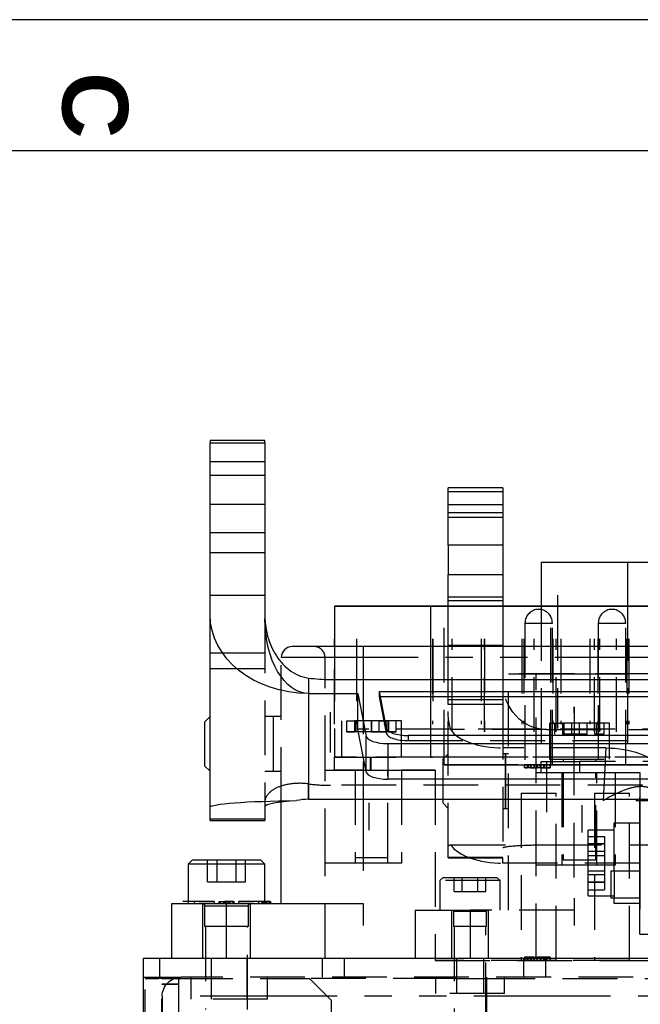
# Model space of a CAD drawing. Extents: x 2651 to 7771, y -1163 to 1075.
# Tile 445 of 490: x 5122 to 5178, y 985 to 1075. Entities that reach past the tile are written whole.
import ezdxf

# ---------------------------------------------------------------- set-up
doc = ezdxf.new("R2010")
doc.units = 0
doc.header["$LTSCALE"] = 10
doc.linetypes.add('DASHED', pattern=[0.75, 0.5, -0.25])
doc.linetypes.add('PHANTOM', pattern=[2.5, 1.25, -0.25, 0.25, -0.25, 0.25, -0.25])
doc.layers.get('0').update_dxf_attribs({"linetype": 'CONTINUOUS'})
for name, color, linetype in [('15', 7, 'CONTINUOUS'), ('BOX', 4, 'CONTINUOUS'), ('DIM', 3, 'CONTINUOUS'), ('PART', 7, 'CONTINUOUS')]:
    doc.layers.add(name, color=color, linetype=linetype)
doc.styles.get("Standard").update_dxf_attribs({"font": 'romans.shx'})

# ---------------------------------------------------------------- blocks, each defined once
blk = doc.blocks.new('FDSFG')
at = {"layer": 'BOX', "color": 3}
for points in [[(1944.351, 1260.01), (1944.351, 120.01), (2764.351, 120.01), (2764.351, 1260.01)], [(1954.351, 1250.01), (1954.351, 130.01), (2754.351, 130.01), (2754.351, 1250.01)]]:
    blk.add_lwpolyline(points, close=True, dxfattribs=at)
at = {"color": 4, "insert": (2288.351, 1256.01), "char_height": 5, "attachment_point": 1, "rotation": 270}
blk.add_mtext_dynamic_manual_height_columns('{\\fArial|b1|i0|c0|p34;\\C6;C}', width=6, gutter_width=12.5, heights=[0], dxfattribs=at)
blk = doc.blocks.new('A$C069B29F4')
at = {"layer": '15', "color": 53, "linetype": 'Continuous'}
for p, q in [((-66.7, 648.521), (-66.7, 648.313)), ((-61.7, 648.521), (-66.7, 648.521)), ((-66.7, 645.351), (-66.7, 648.313)), ((-61.7, 648.313), (-61.7, 648.521)), ((-61.7, 648.313), (-61.7, 645.351)), ((-66.7, 632.61), (-66.7, 645.351)), ((-66.7, 645.351), (-61.7, 645.351)), ((-61.7, 645.351), (-61.7, 632.272)), ((-44.95, 642.653), (-44.95, 644.217)), ((-39.95, 644.217), (-44.95, 644.217)), ((-39.95, 644.217), (-39.95, 642.653)), ((-44.95, 638.966), (-44.95, 642.653)), ((-39.95, 642.653), (-39.95, 638.966)), ((-44.95, 638.966), (-44.95, 636.252)), ((-39.95, 638.966), (-39.95, 636.252)), ((-44.95, 633.859), (-44.95, 636.252)), ((-39.95, 636.252), (-39.95, 633.859)), ((-44.95, 633.395), (-44.95, 633.859)), ((-39.95, 633.859), (-39.95, 633.395)), ((-66.7, 615.01), (-66.7, 632.61)), ((-55.7, 626.689), (55.3, 626.689)), ((-51.23, 625.589), (50.83, 625.589)), ((-50.591, 622.24), (-51.23, 625.589)), ((-57.7, 625.406), (-53.2, 625.406)), ((-53.2, 625.406), (-52.456, 621.507)), ((-53.2, 622.15), (-53.2, 625.406)), ((-51.141, 625.124), (50.741, 625.124)), ((-66.7, 623.295), (-67.2, 622.795)), ((-67.2, 622.795), (-67.2, 620.062)), ((-52.456, 618.25), (-53.2, 622.15)), ((48.196, 621.558), (-48.596, 621.558)), ((-50.461, 620.825), (50.061, 620.825)), ((-67.2, 620.062), (-67.2, 618.795)), ((-67.2, 618.795), (-66.7, 618.295)), ((50.061, 617.569), (-50.461, 617.569)), ((-57.7, 615.73), (57.3, 615.73)), ((-66.7, 613.912), (-66.7, 615.01)), ((-61.7, 615.056), (-61.7, 613.912)), ((-61.7, 613.912), (-66.7, 613.912)), ((-66.7, 613.795), (-66.7, 613.912)), ((-61.7, 613.912), (-61.7, 613.795)), ((-66.7, 613.795), (-61.7, 613.795))]:
    blk.add_line(p, q, dxfattribs=at)
at = {"layer": '15', "color": 252, "linetype": 'PHANTOM'}
for p, q in [((-66.7, 648.313), (-61.7, 648.313)), ((-39.95, 642.653), (-44.95, 642.653)), ((-39.95, 638.966), (-44.95, 638.966)), ((-39.95, 636.252), (-44.95, 636.252)), ((-39.95, 633.859), (-44.95, 633.859)), ((-34.95, 634.395), (-34.95, 633.395)), ((-55.328, 629.695), (-55.328, 630.395)), ((-53.327, 630.395), (-53.327, 629.695)), ((-46.362, 630.395), (-46.362, 629.695)), ((-41.93, 630.395), (-41.93, 629.695)), ((-52.7, 629.695), (-52.7, 628.695)), ((-52.7, 628.695), (-60.2, 628.695)), ((-52.7, 628.695), (-52.7, 626.689)), ((52.3, 628.695), (-52.7, 628.695)), ((-57.7, 626.814), (-57.7, 625.406)), ((-57.7, 625.406), (-57.7, 615.73)), ((-52.456, 618.25), (-52.456, 621.507)), ((-50.461, 620.825), (-50.461, 617.569)), ((-52.7, 615.73), (-52.7, 609.195)), ((-65.2, 601.195), (-65.2, 606.195)), ((69.899, 597.747), (-69.799, 597.747))]:
    blk.add_line(p, q, dxfattribs=at)
at = {"layer": '15', "color": 252, "linetype": 'DASHED'}
for p, q in [((-66.7, 646.621), (-61.7, 646.621)), ((-39.95, 643.851), (-44.95, 643.851)), ((-66.7, 642.713), (-61.7, 642.713)), ((-39.95, 641.915), (-44.95, 641.915)), ((-39.95, 641.482), (-44.95, 641.482)), ((-66.7, 640.119), (-61.7, 640.119)), ((-66.7, 638.287), (-61.7, 638.287)), ((-66.7, 634.396), (-61.7, 634.396)), ((-34.95, 633.395), (-34.95, 622.195)), ((-37.928, 631.845), (-35.428, 631.845)), ((-31.228, 631.845), (-28.728, 631.845)), ((-53.33, 630.395), (-53.33, 622.595)), ((-46.366, 630.395), (-46.366, 622.595)), ((-44.589, 621.895), (-44.589, 630.395)), ((-44.586, 621.895), (-44.586, 630.395)), ((-41.935, 630.395), (-41.935, 622.595)), ((-41.635, 621.895), (-41.635, 630.395)), ((-41.631, 630.395), (-41.631, 621.895)), ((-38.209, 630.395), (-38.209, 622.595)), ((-37.081, 621.895), (-37.081, 630.395)), ((-35.39, 630.395), (-35.39, 622.595)), ((-35.081, 621.895), (-35.081, 630.395)), ((-31.581, 621.895), (-31.581, 630.395)), ((-31.081, 621.895), (-31.081, 630.395)), ((-31.081, 621.895), (-31.081, 630.395)), ((-29.581, 621.895), (-29.581, 630.395)), ((-28.635, 630.395), (-28.635, 622.595)), ((-55.328, 622.595), (-55.328, 629.695)), ((-53.327, 629.695), (-53.327, 622.595)), ((-46.362, 629.695), (-46.362, 622.595)), ((-39.95, 629.789), (-44.95, 629.789)), ((-41.93, 629.695), (-41.93, 622.595)), ((-66.7, 627.678), (-61.7, 627.678)), ((-52.7, 626.689), (-52.7, 615.73)), ((-39.95, 624.383), (-44.95, 624.383)), ((-33.45, 608.595), (-33.45, 624.195)), ((-33.4, 621.195), (-33.4, 624.195)), ((-55.7, 620.013), (-55.7, 623.689)), ((-50.591, 621.775), (-50.591, 622.24)), ((-48.596, 621.558), (-48.596, 621.093)), ((-30.535, 620.428), (-30.79, 615.621)), ((-55.326, 618.395), (-55.326, 619.595)), ((-52.032, 618.395), (-52.032, 619.595)), ((-52.026, 619.595), (-52.026, 618.395)), ((-37.93, 618.595), (-37.93, 618.895)), ((-37.661, 618.595), (-37.661, 618.895)), ((-36.481, 618.595), (-36.481, 618.895)), ((-36.212, 618.595), (-36.212, 618.895)), ((-35.95, 619.103), (-35.95, 614.568)), ((-32.95, 619.195), (-32.95, 618.195)), ((-57.7, 615.73), (-57.7, 617.138)), ((-52.2, 615.395), (-52.2, 612.895)), ((-32.7, 612.695), (-32.7, 615.195)), ((-27.79, 615.621), (27.89, 615.621)), ((-39.95, 610.407), (-44.95, 610.407)), ((-39.95, 609.892), (-39.95, 610.395)), ((-33.4, 604.195), (-33.4, 606.695)), ((-67.2, 605.995), (-63.468, 605.995)), ((-65.393, 606.395), (-65.393, 606.195)), ((-63.468, 605.995), (-63.2, 605.995)), ((-52.7, 606.195), (-52.7, 604.195)), ((-44.45, 605.495), (-42.95, 605.495)), ((-42.95, 605.595), (-42.95, 601.195)), ((-42.95, 605.495), (-41.45, 605.495)), ((-37.931, 601.295), (-37.931, 600.995)), ((-37.662, 601.295), (-37.662, 600.995)), ((-36.481, 601.295), (-36.481, 600.995)), ((-36.212, 601.295), (-36.212, 600.995)), ((-71.3, 599.471), (-71.3, 601.195)), ((-54.45, 601.195), (-54.45, 599.471)), ((-36.05, 601.195), (-36.05, 599.471)), ((-71.12, 598.835), (-69.596, 598.835)), ((-69.596, 598.827), (-71.12, 598.827))]:
    blk.add_line(p, q, dxfattribs=at)
at = {"layer": '15', "color": 254, "linetype": 'Continuous'}
for p, q in [((-36.45, 637.395), (-36.45, 633.395)), ((-36.45, 637.395), (-36.45, 633.395)), ((-36.45, 637.395), (-34.95, 637.395)), ((-34.95, 637.395), (-28.55, 637.395)), ((-28.55, 637.395), (-28.55, 633.395)), ((-28.55, 637.395), (-22.15, 637.395)), ((-72.8, 601.195), (72.9, 601.195)), ((-72.8, 597.747), (-72.8, 601.195)), ((-72.8, 526.495), (-72.8, 597.747))]:
    blk.add_line(p, q, dxfattribs=at)
at = {"layer": '15', "color": 53, "linetype": 'DASHED'}
for p, q in [((-44.95, 634.241), (-39.95, 634.241)), ((-44.95, 629.789), (-44.95, 633.395)), ((-39.95, 633.395), (-39.95, 629.789)), ((-61.7, 632.272), (-61.7, 615.49)), ((-44.95, 624.81), (-44.95, 629.789)), ((-39.95, 629.789), (-39.95, 624.81)), ((-66.7, 629.12), (-61.7, 629.12)), ((-51.23, 625.124), (-51.23, 625.589)), ((-50.591, 621.775), (-51.23, 625.124)), ((-51.23, 625.124), (-51.141, 625.124)), ((-39.95, 624.81), (-44.95, 624.81)), ((-44.95, 624.383), (-44.95, 624.81)), ((-39.95, 624.81), (-39.95, 624.383)), ((-44.95, 610.395), (-44.95, 624.383)), ((-39.95, 624.383), (-39.95, 610.395)), ((-60.95, 623.295), (-61.7, 623.295)), ((-60.95, 623.295), (-60.95, 623.121)), ((-60.95, 623.121), (-60.95, 618.295)), ((52.8, 622.15), (-53.2, 622.15)), ((-35.95, 622.103), (-44.72, 622.103)), ((-35.95, 622.103), (36.05, 622.103)), ((-48.596, 621.093), (48.196, 621.093)), ((-30.535, 620.428), (-39.95, 620.428)), ((-44.95, 619.895), (-45.45, 619.395)), ((-45.45, 619.395), (-45.45, 618.352)), ((-39.7, 619.895), (-39.95, 619.895)), ((-39.7, 619.895), (-39.7, 615.2)), ((-61.7, 618.295), (-60.95, 618.295)), ((-45.45, 618.352), (-45.45, 615.395)), ((55.3, 617.013), (-55.7, 617.013)), ((-61.7, 615.49), (-61.7, 615.056)), ((-45.45, 615.395), (-44.95, 614.895)), ((-39.95, 614.895), (-39.7, 614.895)), ((-39.7, 615.2), (-39.7, 614.895)), ((-44.72, 611.567), (-35.95, 611.567)), ((-35.95, 611.567), (36.05, 611.567)), ((-44.95, 610.395), (-39.95, 610.395)), ((40.05, 609.892), (-39.95, 609.892))]:
    blk.add_line(p, q, dxfattribs=at)
at = {"layer": '15', "color": 3, "linetype": 'Continuous'}
for p, q in [((-55.328, 633.395), (-55.33, 633.395)), ((-55.33, 633.395), (-55.33, 629.695)), ((-53.33, 633.395), (-55.33, 633.395)), ((-55.328, 633.395), (-53.327, 633.395)), ((-46.553, 633.395), (-53.33, 633.395)), ((-53.327, 633.395), (-46.55, 633.395)), ((-46.366, 633.395), (-46.553, 633.395)), ((-46.55, 633.395), (-46.362, 633.395)), ((-46.55, 633.395), (-46.55, 629.695)), ((-41.935, 633.395), (-46.366, 633.395)), ((-46.362, 633.395), (-41.93, 633.395)), ((-45.315, 633.395), (-44.589, 633.395)), ((-45.314, 633.395), (-45.315, 633.395)), ((-44.586, 633.395), (-45.314, 633.395)), ((-44.589, 633.395), (-41.635, 633.395)), ((-41.631, 633.395), (-44.586, 633.395)), ((-38.209, 633.395), (-41.935, 633.395)), ((-41.93, 633.395), (-24.705, 633.395)), ((-41.635, 633.395), (-37.081, 633.395)), ((-23.577, 633.395), (-41.631, 633.395)), ((-38.027, 633.395), (-38.209, 633.395)), ((-35.39, 633.395), (-38.027, 633.395)), ((-35.581, 633.395), (-37.081, 633.395)), ((-35.581, 633.395), (-35.581, 633.395)), ((-35.581, 633.395), (-35.081, 633.395)), ((-34.664, 633.395), (-35.39, 633.395)), ((-35.081, 633.395), (-31.581, 633.395)), ((-31.999, 633.395), (-34.664, 633.395)), ((-31.273, 633.395), (-31.999, 633.395)), ((-31.581, 633.395), (-31.081, 633.395)), ((-28.635, 633.395), (-31.273, 633.395)), ((-31.081, 633.395), (-31.081, 633.395)), ((-31.081, 633.395), (-29.581, 633.395)), ((-29.581, 633.395), (-3.581, 633.395)), ((-28.453, 633.395), (-28.635, 633.395)), ((-4.709, 633.395), (-28.453, 633.395))]:
    blk.add_line(p, q, dxfattribs=at)
at = {"layer": '15', "color": 3, "linetype": 'DASHED'}
for p, q in [((-46.553, 633.395), (-46.553, 619.595)), ((-45.315, 618.895), (-45.315, 633.395)), ((-45.314, 618.895), (-45.314, 633.395)), ((-35.581, 618.895), (-35.581, 633.395)), ((-35.581, 618.895), (-35.581, 633.395)), ((-37.928, 631.845), (-37.928, 618.895)), ((-35.428, 618.895), (-35.428, 631.845)), ((-31.228, 631.845), (-31.228, 618.895)), ((-28.728, 618.895), (-28.728, 631.845)), ((-55.33, 629.695), (-55.33, 619.595)), ((-46.55, 629.695), (-46.55, 619.595)), ((-54.7, 622.895), (-54.7, 619.595)), ((-54.215, 621.895), (-54.215, 622.895)), ((-54.215, 622.895), (-53.508, 622.895)), ((-54.215, 622.895), (-54.215, 622.895)), ((-53.508, 622.895), (-53.508, 621.895)), ((-51.95, 622.895), (-53.508, 622.895)), ((-49.2, 622.895), (-53.508, 622.895)), ((-53.364, 621.895), (-53.364, 622.895)), ((-52.658, 621.895), (-52.658, 622.895)), ((-52.657, 621.895), (-52.657, 622.895)), ((-51.95, 621.895), (-51.95, 622.895)), ((-51.242, 622.895), (-51.95, 622.895)), ((-51.95, 622.895), (-51.95, 621.895)), ((-51.243, 621.895), (-51.243, 622.895)), ((-51.243, 622.895), (-50.536, 622.895)), ((-49.685, 622.895), (-51.243, 622.895)), ((-51.242, 621.895), (-51.242, 622.895)), ((-50.536, 622.895), (-51.242, 622.895)), ((-50.536, 621.895), (-50.536, 622.895)), ((-50.392, 622.895), (-50.392, 621.895)), ((-49.685, 621.895), (-49.685, 622.895)), ((-49.2, 619.595), (-49.2, 622.895)), ((-54.215, 621.895), (-53.508, 621.895)), ((-53.508, 621.895), (-54.215, 621.895)), ((-51.95, 621.895), (-53.508, 621.895)), ((-52.657, 621.895), (-53.364, 621.895)), ((-51.95, 621.895), (-52.657, 621.895)), ((-51.242, 621.895), (-51.95, 621.895)), ((-51.95, 621.895), (-51.243, 621.895)), ((-49.685, 621.895), (-51.243, 621.895)), ((-50.536, 621.895), (-51.242, 621.895)), ((-51.242, 621.895), (-50.536, 621.895)), ((-50.392, 621.895), (-49.685, 621.895)), ((-55.331, 618.395), (-55.331, 619.595)), ((-55.331, 619.595), (-55.33, 619.595)), ((-53.327, 619.595), (-55.331, 619.595)), ((-55.33, 619.595), (-53.33, 619.595)), ((-55.328, 619.595), (-55.326, 619.595)), ((-53.327, 619.595), (-55.328, 619.595)), ((-55.326, 619.595), (-52.026, 619.595)), ((-54.7, 619.595), (-49.2, 619.595)), ((-46.55, 619.595), (-53.327, 619.595)), ((52.374, 619.595), (-52.026, 619.595)), ((-46.553, 619.595), (-46.366, 619.595)), ((-46.362, 619.595), (-46.55, 619.595)), ((-41.93, 619.595), (-46.362, 619.595)), ((-24.705, 619.595), (-41.93, 619.595)), ((-52.7, 618.395), (-55.326, 618.395)), ((-52.7, 618.395), (-53.45, 618.395)), ((-53.45, 618.395), (-53.45, 610.395)), ((-50.45, 610.395), (-50.45, 618.395)), ((-46.132, 618.395), (-49.2, 618.395)), ((-49.2, 618.395), (-46.126, 618.395)), ((-46.126, 618.395), (-46.132, 618.395)), ((-46.132, 618.395), (-46.132, 600.995)), ((-46.126, 618.395), (-46.126, 600.995)), ((-45.314, 618.895), (-45.315, 618.895)), ((-45.315, 618.895), (-44.589, 618.895)), ((-44.586, 618.895), (-45.314, 618.895)), ((-44.589, 618.895), (-41.635, 618.895)), ((-41.631, 618.895), (-44.586, 618.895)), ((-41.635, 618.895), (-37.081, 618.895)), ((-23.577, 618.895), (-41.631, 618.895)), ((-37.077, 618.895), (-37.977, 618.895)), ((-37.977, 618.895), (-37.977, 618.895)), ((-37.977, 618.895), (-37.412, 618.895)), ((-37.977, 618.595), (-37.977, 618.895)), ((-37.977, 618.595), (-37.977, 618.895)), ((-37.93, 618.895), (-37.977, 618.895)), ((-37.977, 618.895), (-37.977, 618.595)), ((-37.977, 618.595), (-37.977, 618.595)), ((-37.977, 618.595), (-37.977, 618.595)), ((-37.977, 618.595), (-37.977, 618.595)), ((-37.412, 618.895), (-37.93, 618.895)), ((-37.727, 618.595), (-37.93, 618.595)), ((-37.93, 618.595), (-37.727, 618.595)), ((-35.428, 618.895), (-37.928, 618.895)), ((-35.428, 618.895), (-37.928, 618.895)), ((-37.652, 618.895), (-37.727, 618.895)), ((-37.727, 618.895), (-37.727, 618.895)), ((-37.727, 618.895), (-37.652, 618.895)), ((-37.727, 618.895), (-37.727, 618.595)), ((-37.727, 618.895), (-37.727, 618.595)), ((-37.652, 618.595), (-37.727, 618.595)), ((-37.727, 618.595), (-37.727, 618.595)), ((-37.727, 618.595), (-37.727, 618.595)), ((-37.677, 618.895), (-37.677, 618.595)), ((-37.661, 618.895), (-37.077, 618.895)), ((-37.661, 618.895), (-37.377, 618.895)), ((-37.077, 618.595), (-37.661, 618.595)), ((-37.381, 618.895), (-37.653, 618.895)), ((-37.653, 618.895), (-37.652, 618.895)), ((-37.653, 618.895), (-37.653, 618.595)), ((-37.652, 618.595), (-37.653, 618.595)), ((-37.652, 618.895), (-37.652, 618.895)), ((-37.652, 618.895), (-37.38, 618.895)), ((-37.652, 618.895), (-37.652, 618.595)), ((-37.652, 618.895), (-37.652, 618.595)), ((-37.652, 618.895), (-37.652, 618.595)), ((-37.652, 618.595), (-37.652, 618.595)), ((-37.38, 618.595), (-37.652, 618.595)), ((-37.652, 618.595), (-37.652, 618.595)), ((-37.133, 618.895), (-37.433, 618.895)), ((-37.433, 618.895), (-37.127, 618.895)), ((-37.433, 618.895), (-37.433, 618.595)), ((-37.127, 618.595), (-37.433, 618.595)), ((-37.433, 618.595), (-37.133, 618.595)), ((-37.412, 618.595), (-37.412, 618.895)), ((-37.38, 618.895), (-37.381, 618.895)), ((-37.381, 618.895), (-37.381, 618.595)), ((-37.381, 618.595), (-37.38, 618.595)), ((-36.827, 618.895), (-37.38, 618.895)), ((-37.38, 618.895), (-37.38, 618.895)), ((-37.38, 618.895), (-37.133, 618.895)), ((-37.38, 618.895), (-37.38, 618.595)), ((-37.38, 618.895), (-37.38, 618.595)), ((-37.38, 618.895), (-37.38, 618.595)), ((-37.38, 618.595), (-37.38, 618.595)), ((-37.133, 618.595), (-37.38, 618.595)), ((-37.077, 618.895), (-37.377, 618.895)), ((-37.377, 618.595), (-37.377, 618.895)), ((-37.133, 618.895), (-37.133, 618.595)), ((-37.127, 618.895), (-36.827, 618.895)), ((-37.127, 618.895), (-37.127, 618.595)), ((-37.127, 618.595), (-36.827, 618.595)), ((-37.127, 618.595), (-36.827, 618.595)), ((-35.581, 618.895), (-37.081, 618.895)), ((-37.077, 618.895), (-37.077, 618.895)), ((-37.077, 618.595), (-37.077, 618.895)), ((-37.077, 618.895), (-37.077, 618.595)), ((-37.077, 618.595), (-37.077, 618.895)), ((-36.827, 618.895), (-36.827, 618.895)), ((-36.827, 618.895), (-36.827, 618.595)), ((-36.827, 618.595), (-36.827, 618.895)), ((-36.827, 618.595), (-36.827, 618.595)), ((-36.477, 618.895), (-36.777, 618.895)), ((-36.777, 618.895), (-36.776, 618.895)), ((-36.777, 618.895), (-36.777, 618.595)), ((-36.776, 618.595), (-36.777, 618.595)), ((-36.777, 618.595), (-36.776, 618.595)), ((-36.776, 618.895), (-36.476, 618.895)), ((-36.776, 618.895), (-36.776, 618.595)), ((-36.528, 618.595), (-36.776, 618.595)), ((-35.628, 618.895), (-36.528, 618.895)), ((-36.528, 618.895), (-36.527, 618.895)), ((-36.528, 618.595), (-36.528, 618.895)), ((-36.527, 618.595), (-36.528, 618.595)), ((-36.527, 618.595), (-36.528, 618.595)), ((-36.527, 618.895), (-35.962, 618.895)), ((-36.527, 618.595), (-36.527, 618.895)), ((-36.481, 618.895), (-36.527, 618.895)), ((-36.527, 618.895), (-36.527, 618.595)), ((-36.527, 618.595), (-36.527, 618.595)), ((-35.962, 618.895), (-36.481, 618.895)), ((-36.227, 618.595), (-36.481, 618.595)), ((-36.481, 618.595), (-35.627, 618.595)), ((-36.476, 618.895), (-36.477, 618.895)), ((-36.477, 618.895), (-36.477, 618.595)), ((-36.177, 618.895), (-36.476, 618.895)), ((-36.476, 618.895), (-36.176, 618.895)), ((-36.476, 618.895), (-36.476, 618.595)), ((-36.476, 618.895), (-36.476, 618.595)), ((-36.227, 618.895), (-36.227, 618.595)), ((-36.212, 618.595), (-36.227, 618.595)), ((-36.212, 618.895), (-35.627, 618.895)), ((-36.212, 618.895), (-35.927, 618.895)), ((-36.176, 618.895), (-36.177, 618.895)), ((-36.177, 618.895), (-36.177, 618.595)), ((-36.176, 618.595), (-36.176, 618.895)), ((-35.962, 618.595), (-35.962, 618.895)), ((-35.627, 618.895), (-35.927, 618.895)), ((-35.927, 618.595), (-35.927, 618.895)), ((-35.627, 618.595), (-35.927, 618.595)), ((-35.627, 618.895), (-35.628, 618.895)), ((-35.628, 618.895), (-35.628, 618.595)), ((-35.627, 618.595), (-35.627, 618.895)), ((-35.627, 618.595), (-35.627, 618.895)), ((-35.581, 618.895), (-35.581, 618.895)), ((-35.581, 618.895), (-35.081, 618.895)), ((-35.081, 618.895), (-31.581, 618.895)), ((-31.581, 618.895), (-31.081, 618.895)), ((-28.728, 618.895), (-31.228, 618.895)), ((-28.728, 618.895), (-31.228, 618.895)), ((-31.081, 618.895), (-31.081, 618.895)), ((-31.081, 618.895), (-29.581, 618.895)), ((-29.581, 618.895), (-3.581, 618.895)), ((-38.278, 616.295), (-35.078, 616.295)), ((-38.278, 616.295), (-38.278, 600.995)), ((-35.078, 600.995), (-35.078, 616.295)), ((-31.578, 616.295), (-28.378, 616.295)), ((-31.578, 616.295), (-31.578, 600.995)), ((-28.378, 600.995), (-28.378, 616.295)), ((-50.45, 610.395), (-53.45, 610.395)), ((-37.728, 601.295), (-37.977, 601.295)), ((-37.977, 601.295), (-37.977, 601.295)), ((-37.728, 601.295), (-37.977, 601.295)), ((-37.977, 601.295), (-37.977, 600.995)), ((-37.977, 601.295), (-37.977, 600.995)), ((-37.728, 601.295), (-37.977, 601.295)), ((-37.931, 601.295), (-37.412, 601.295)), ((-37.653, 601.295), (-37.728, 601.295)), ((-37.728, 601.295), (-37.728, 601.295)), ((-37.728, 601.295), (-37.653, 601.295)), ((-37.728, 600.995), (-37.728, 601.295)), ((-37.728, 600.995), (-37.728, 601.295)), ((-37.677, 601.295), (-37.677, 600.995)), ((-37.077, 601.295), (-37.662, 601.295)), ((-37.381, 601.295), (-37.653, 601.295)), ((-37.653, 601.295), (-37.653, 601.295)), ((-37.653, 601.295), (-37.653, 601.295)), ((-37.653, 601.295), (-37.381, 601.295)), ((-37.653, 600.995), (-37.653, 601.295)), ((-37.653, 600.995), (-37.653, 601.295)), ((-37.128, 601.295), (-37.434, 601.295)), ((-37.434, 601.295), (-37.134, 601.295)), ((-37.434, 600.995), (-37.434, 601.295)), ((-37.412, 601.295), (-37.412, 600.995)), ((-37.381, 600.995), (-37.381, 601.295)), ((-37.134, 601.295), (-37.381, 601.295)), ((-37.381, 601.295), (-37.381, 601.295)), ((-37.381, 601.295), (-36.828, 601.295)), ((-37.381, 601.295), (-37.381, 601.295)), ((-37.377, 601.295), (-37.377, 600.995)), ((-37.134, 600.995), (-37.134, 601.295)), ((-37.128, 601.295), (-36.828, 601.295)), ((-37.128, 600.995), (-37.128, 601.295)), ((-37.077, 600.995), (-37.077, 601.295)), ((-37.077, 601.295), (-37.077, 601.295)), ((-37.077, 601.295), (-37.077, 600.995)), ((-36.828, 601.295), (-36.828, 601.295)), ((-36.828, 600.995), (-36.828, 601.295)), ((-36.828, 601.295), (-36.828, 600.995)), ((-36.776, 601.295), (-36.777, 601.295)), ((-36.777, 601.295), (-36.528, 601.295)), ((-36.777, 600.995), (-36.777, 601.295)), ((-36.528, 601.295), (-36.776, 601.295)), ((-36.776, 600.995), (-36.776, 601.295)), ((-35.962, 601.295), (-36.528, 601.295)), ((-36.528, 601.295), (-36.528, 601.295)), ((-35.628, 601.295), (-36.528, 601.295)), ((-36.528, 601.295), (-36.528, 600.995)), ((-36.528, 601.295), (-36.528, 600.995)), ((-35.628, 601.295), (-36.528, 601.295)), ((-36.481, 601.295), (-35.962, 601.295)), ((-36.477, 600.995), (-36.477, 601.295)), ((-36.477, 600.995), (-36.477, 601.295)), ((-36.476, 600.995), (-36.476, 601.295)), ((-36.228, 601.295), (-36.228, 600.995)), ((-35.628, 601.295), (-36.212, 601.295)), ((-36.212, 601.295), (-35.928, 601.295)), ((-36.177, 600.995), (-36.177, 601.295)), ((-36.177, 601.295), (-36.177, 600.995)), ((-35.962, 601.295), (-35.962, 600.995)), ((-35.928, 601.295), (-35.628, 601.295)), ((-35.928, 601.295), (-35.928, 600.995)), ((-35.628, 600.995), (-35.628, 601.295)), ((-35.628, 601.295), (-35.628, 601.295)), ((-35.628, 601.295), (-35.628, 600.995)), ((-46.126, 600.995), (-46.132, 600.995)), ((-46.132, 600.995), (46.468, 600.995)), ((46.474, 600.995), (-46.126, 600.995)), ((-35.078, 600.995), (-38.278, 600.995)), ((-35.078, 600.995), (-38.278, 600.995)), ((-37.977, 600.995), (-37.077, 600.995)), ((-37.977, 600.995), (-37.977, 600.995)), ((-37.412, 600.995), (-37.977, 600.995)), ((-37.077, 600.995), (-37.977, 600.995)), ((-37.931, 600.995), (-37.412, 600.995)), ((-37.728, 600.995), (-37.653, 600.995)), ((-37.728, 600.995), (-37.728, 600.995)), ((-37.653, 600.995), (-37.728, 600.995)), ((-37.077, 600.995), (-37.662, 600.995)), ((-37.662, 600.995), (-37.377, 600.995)), ((-37.653, 600.995), (-37.381, 600.995)), ((-37.653, 600.995), (-37.653, 600.995)), ((-37.653, 600.995), (-37.653, 600.995)), ((-37.381, 600.995), (-37.653, 600.995)), ((-37.434, 600.995), (-37.134, 600.995)), ((-37.128, 600.995), (-37.434, 600.995)), ((-37.381, 600.995), (-36.828, 600.995)), ((-37.381, 600.995), (-37.381, 600.995)), ((-37.381, 600.995), (-37.381, 600.995)), ((-37.134, 600.995), (-37.381, 600.995)), ((-37.377, 600.995), (-37.077, 600.995)), ((-36.828, 600.995), (-37.128, 600.995)), ((-37.077, 600.995), (-37.077, 600.995)), ((-36.828, 600.995), (-36.828, 600.995)), ((-36.777, 600.995), (-36.477, 600.995)), ((-36.776, 600.995), (-36.777, 600.995)), ((-36.476, 600.995), (-36.776, 600.995)), ((-36.528, 600.995), (-35.628, 600.995)), ((-36.528, 600.995), (-36.528, 600.995)), ((-35.962, 600.995), (-36.528, 600.995)), ((-35.628, 600.995), (-36.528, 600.995)), ((-36.481, 600.995), (-35.962, 600.995)), ((-36.477, 600.995), (-36.177, 600.995)), ((-36.477, 600.995), (-36.477, 600.995)), ((-36.177, 600.995), (-36.476, 600.995)), ((-35.628, 600.995), (-36.212, 600.995)), ((-36.212, 600.995), (-35.928, 600.995)), ((-36.177, 600.995), (-36.177, 600.995)), ((-35.928, 600.995), (-35.628, 600.995)), ((-35.628, 600.995), (-35.628, 600.995)), ((-28.378, 600.995), (-31.578, 600.995)), ((-28.378, 600.995), (-31.578, 600.995))]:
    blk.add_line(p, q, dxfattribs=at)
at = {"layer": '15', "color": 254, "linetype": 'DASHED'}
for p, q in [((-36.45, 633.395), (-36.45, 619.195)), ((-36.45, 633.395), (-36.45, 619.195)), ((-28.55, 633.395), (-28.55, 619.195)), ((-35.7, 622.695), (-35.216, 622.695)), ((-35.7, 622.695), (-35.7, 619.395)), ((-35.216, 621.695), (-35.216, 622.695)), ((-35.216, 622.695), (-34.509, 622.695)), ((-34.509, 622.695), (-34.509, 621.695)), ((-30.2, 622.695), (-34.509, 622.695)), ((-34.364, 621.695), (-34.364, 622.695)), ((-33.657, 621.695), (-33.657, 622.695)), ((-32.95, 621.695), (-32.95, 622.695)), ((-32.243, 621.695), (-32.243, 622.695)), ((-31.536, 621.695), (-31.536, 622.695)), ((-31.391, 622.695), (-31.391, 621.695)), ((-30.684, 621.695), (-30.684, 622.695)), ((-30.2, 619.395), (-30.2, 622.695)), ((-32.95, 621.695), (-34.509, 621.695)), ((-32.243, 621.695), (-32.95, 621.695)), ((-30.684, 621.695), (-31.536, 621.695)), ((-35.7, 619.395), (-30.2, 619.395)), ((-34.45, 619.395), (-34.45, 619.195)), ((-31.45, 619.195), (-31.45, 619.395)), ((-36.45, 618.195), (-36.45, 619.195)), ((-36.45, 619.195), (-32.95, 619.195)), ((-22.15, 619.195), (-32.95, 619.195)), ((-36.45, 618.195), (-36.45, 618.195)), ((-34.45, 618.195), (-34.45, 610.195)), ((-31.45, 610.195), (-31.45, 618.195)), ((-29.7, 618.195), (-27.45, 618.195)), ((-27.45, 618.195), (-27.45, 603.395)), ((-27.45, 603.395), (-27.45, 618.195)), ((-29.767, 609.195), (-29.767, 613.595)), ((-29.767, 613.595), (-27.45, 613.595)), ((-27.45, 613.595), (-27.45, 609.195)), ((-27.45, 609.195), (-27.45, 613.595)), ((-32.167, 612.34), (-32.167, 612.895)), ((-29.767, 612.895), (-32.167, 612.895)), ((-32.167, 612.34), (-30.667, 612.34)), ((-32.167, 611.633), (-32.167, 612.34)), ((-30.667, 612.34), (-30.667, 611.633)), ((-30.667, 611.663), (-32.167, 611.663)), ((-30.667, 611.633), (-32.167, 611.633)), ((-32.167, 606.895), (-32.167, 611.633)), ((-30.667, 611.633), (-30.667, 609.895)), ((-30.667, 610.956), (-32.167, 610.956)), ((-32.167, 610.602), (-30.667, 610.602)), ((-34.45, 610.195), (-31.45, 610.195)), ((-30.667, 609.895), (-32.167, 609.895)), ((-30.667, 609.895), (-30.667, 608.834)), ((-32.167, 609.188), (-30.667, 609.188)), ((-30.667, 608.834), (-32.167, 608.834)), ((-30.667, 608.834), (-30.667, 608.127)), ((-30.067, 609.195), (-27.45, 609.195)), ((-30.067, 606.695), (-30.067, 609.195)), ((-29.767, 609.195), (-29.767, 606.695)), ((-27.45, 609.195), (-27.45, 606.695)), ((-27.45, 606.695), (-27.45, 609.195)), ((-30.667, 608.157), (-32.167, 608.157)), ((-30.667, 608.127), (-32.167, 608.127)), ((-30.667, 608.127), (-30.667, 607.45)), ((-32.167, 607.45), (-30.667, 607.45)), ((-32.167, 606.895), (-29.767, 606.895)), ((-27.45, 606.695), (-30.067, 606.695)), ((-29.767, 606.195), (-29.767, 606.695)), ((-27.45, 606.195), (-27.45, 606.695)), ((-27.45, 606.695), (-27.45, 606.195)), ((-27.45, 606.195), (-29.767, 606.195)), ((-27.45, 603.395), (27.55, 603.395)), ((-66.6, 601.195), (-66.6, 597.471)), ((-63.3, 597.471), (-63.3, 601.195)), ((-56.45, 601.195), (-56.45, 599.471)), ((-44.194, 601.195), (-44.194, 597.971)), ((-41.694, 597.971), (-41.694, 601.195)), ((-38.05, 601.195), (-38.05, 599.471)), ((-72.8, 599.471), (-69.352, 599.471)), ((69.452, 599.471), (-69.352, 599.471)), ((-68.45, 599.471), (-68.45, 597.471)), ((-61.45, 597.471), (-61.45, 599.471)), ((-46.094, 599.471), (-46.094, 597.971)), ((-41.4, 597.747), (-41.4, 599.471)), ((-39.794, 597.971), (-39.794, 599.471)), ((-71.076, 597.747), (-71.076, 584.695)), ((-39.794, 597.971), (-46.094, 597.971)), ((-41.4, 586.695), (-41.4, 597.747)), ((-61.45, 597.471), (-68.45, 597.471))]:
    blk.add_line(p, q, dxfattribs=at)
at = {"layer": '15', "color": 253, "linetype": 'Continuous'}
for p, q in [((-52.7, 629.695), (-59.2, 629.695)), ((52.3, 629.695), (-52.7, 629.695)), ((-60.2, 606.195), (-60.2, 615.507)), ((-70.2, 601.195), (-70.2, 606.195)), ((-70.2, 606.195), (-65.2, 606.195)), ((-68.7, 606.395), (-69.2, 606.395)), ((-65.2, 606.195), (-52.7, 606.195)), ((-61.7, 606.395), (-61.56, 606.395)), ((-61.56, 606.395), (-61.14, 606.395)), ((-61.14, 606.195), (-61.14, 606.395))]:
    blk.add_line(p, q, dxfattribs=at)
at = {"layer": '15', "color": 253, "linetype": 'DASHED'}
for p, q in [((-60.2, 615.507), (-60.2, 628.695)), ((-56.2, 618.395), (-56.2, 628.695)), ((-39.45, 605.595), (-39.45, 627.195)), ((-39.45, 627.195), (-33.45, 627.195)), ((-33.45, 627.195), (-39.45, 627.195)), ((-36.9, 618.195), (-36.9, 627.195)), ((-33.4, 627.195), (-36.9, 627.195)), ((-36.9, 627.195), (-33.4, 627.195)), ((-33.45, 627.195), (-5.95, 627.195)), ((33.5, 627.195), (-33.4, 627.195)), ((-33.4, 627.195), (33.5, 627.195)), ((-60.95, 623.295), (-60.95, 618.295)), ((-60.2, 623.295), (-60.95, 623.295)), ((-39.7, 614.895), (-39.7, 619.895)), ((-39.45, 619.895), (-39.7, 619.895)), ((-56.2, 609.895), (-56.2, 618.395)), ((-56.2, 618.395), (-52.7, 618.395)), ((-52.7, 618.395), (-49.2, 618.395)), ((-49.2, 618.395), (-49.2, 609.895)), ((-60.95, 618.295), (-60.2, 618.295)), ((-36.9, 609.695), (-36.9, 618.195)), ((-36.9, 618.195), (-33.4, 618.195)), ((-34.55, 618.195), (-34.55, 609.695)), ((-33.4, 618.195), (-29.7, 618.195)), ((-31.35, 609.695), (-31.35, 618.195)), ((-29.7, 618.195), (-29.7, 609.695)), ((-39.7, 614.895), (-39.45, 614.895)), ((-53.45, 610.395), (-53.45, 609.895)), ((-50.45, 609.895), (-50.45, 610.395)), ((-56.2, 601.195), (-56.2, 609.895)), ((-52.7, 609.895), (-56.2, 609.895)), ((-49.2, 609.895), (-52.7, 609.895)), ((-36.9, 601.195), (-36.9, 609.695)), ((-33.4, 609.695), (-36.9, 609.695)), ((-29.7, 609.695), (-33.4, 609.695)), ((-68.128, 606.395), (-69.2, 606.395)), ((-68.128, 606.395), (-68.7, 606.395)), ((-68.128, 606.195), (-68.128, 606.395)), ((-66.323, 606.395), (-68.128, 606.395)), ((-67.7, 606.395), (-66.323, 606.395)), ((-67.4, 606.195), (-67.4, 601.195)), ((-66.323, 606.395), (-66.323, 606.195)), ((-65.905, 606.395), (-65.393, 606.395)), ((-65.905, 606.395), (-65.905, 606.195)), ((-65.875, 606.395), (-65.875, 606.195)), ((-65.845, 606.395), (-65.845, 606.195)), ((-65.781, 606.395), (-65.781, 606.195)), ((-65.519, 606.395), (-65.519, 606.195)), ((-65.459, 606.195), (-65.459, 606.395)), ((-65.17, 606.395), (-65.393, 606.395)), ((-65.007, 606.395), (-65.393, 606.395)), ((-65.227, 606.395), (-65.393, 606.395)), ((-65.227, 606.395), (-65.393, 606.395)), ((-65.227, 606.395), (-65.393, 606.395)), ((-65.393, 606.395), (-65.393, 606.395)), ((-65.23, 606.395), (-65.23, 606.195)), ((-65.227, 606.195), (-65.227, 606.395)), ((-65.2, 606.195), (-65.17, 606.195)), ((-65.17, 606.395), (-65.17, 606.195)), ((-65.007, 606.395), (-65.169, 606.395)), ((-65.007, 606.395), (-64.495, 606.395)), ((-64.555, 606.395), (-65.007, 606.395)), ((-64.917, 606.395), (-64.917, 606.195)), ((-64.619, 606.395), (-64.619, 606.195)), ((-64.601, 606.395), (-64.601, 606.195)), ((-64.555, 606.195), (-64.555, 606.395)), ((-64.555, 606.195), (-64.555, 606.395)), ((-64.525, 606.395), (-64.525, 606.195)), ((-64.495, 606.395), (-64.495, 606.395)), ((-64.495, 606.195), (-64.495, 606.395)), ((-64.495, 606.195), (-64.495, 606.395)), ((-64.077, 606.195), (-64.077, 606.395)), ((-62.272, 606.395), (-64.077, 606.395)), ((-64.077, 606.195), (-64.077, 606.395)), ((-64.077, 606.395), (-62.7, 606.395)), ((-63, 601.195), (-63, 606.195)), ((-62.272, 606.395), (-62.272, 606.195)), ((-61.29, 606.395), (-62.272, 606.395)), ((-61.81, 606.395), (-62.272, 606.395)), ((-61.98, 606.395), (-61.14, 606.395)), ((-61.98, 606.395), (-61.98, 606.195)), ((-61.94, 606.395), (-61.18, 606.395)), ((-61.94, 606.395), (-61.94, 606.195)), ((-61.81, 606.395), (-61.81, 606.195)), ((-61.58, 606.195), (-61.58, 606.395)), ((-61.577, 606.195), (-61.577, 606.395)), ((-61.29, 606.395), (-61.577, 606.395)), ((-61.54, 606.395), (-61.54, 606.195)), ((-61.54, 606.395), (-61.33, 606.395)), ((-61.2, 606.395), (-61.29, 606.395)), ((-61.18, 606.195), (-61.18, 606.395)), ((-47.95, 605.595), (-47.95, 601.195)), ((-47.95, 605.595), (-42.95, 605.595)), ((-44.65, 605.595), (-44.65, 601.195)), ((-33.45, 605.595), (-42.95, 605.595)), ((-41.25, 601.195), (-41.25, 605.595))]:
    blk.add_line(p, q, dxfattribs=at)
at = {"layer": '15', "color": 31, "linetype": 'Continuous'}
for p, q in [((-68.3, 610.195), (-68.7, 609.795)), ((-61.7, 609.795), (-68.7, 609.795)), ((-68.7, 609.795), (-68.7, 606.195)), ((-68.3, 610.195), (-62.1, 610.195)), ((-61.7, 609.795), (-62.1, 610.195)), ((-61.7, 606.195), (-61.7, 609.795))]:
    blk.add_line(p, q, dxfattribs=at)
at = {"layer": '15', "color": 31, "linetype": 'DASHED'}
for p, q in [((-66.932, 608.195), (-66.932, 610.195)), ((-66.066, 608.195), (-66.066, 610.195)), ((-64.334, 608.195), (-64.334, 610.195)), ((-63.468, 608.195), (-63.468, 610.195)), ((-45.4, 608.595), (-45.7, 608.295)), ((-45.4, 608.595), (-40.5, 608.595)), ((-44.393, 607.295), (-44.393, 608.595)), ((-43.672, 607.295), (-43.672, 608.595)), ((-42.228, 607.295), (-42.228, 608.595)), ((-41.507, 607.295), (-41.507, 608.595)), ((-40.2, 608.295), (-40.5, 608.595)), ((-66.932, 608.195), (-66.066, 608.195)), ((-66.066, 608.195), (-64.334, 608.195)), ((-64.334, 608.195), (-63.468, 608.195)), ((-40.2, 608.295), (-45.7, 608.295)), ((-45.7, 608.295), (-45.7, 605.595)), ((-40.2, 605.595), (-40.2, 608.295)), ((-44.393, 607.295), (-43.672, 607.295)), ((-43.672, 607.295), (-42.228, 607.295)), ((-42.228, 607.295), (-41.507, 607.295)), ((-67.2, 605.995), (-67.2, 604.095)), ((-63.2, 604.095), (-63.2, 605.995)), ((-44.45, 605.495), (-44.45, 604.095)), ((-41.45, 604.095), (-41.45, 605.495)), ((-63.2, 604.095), (-67.2, 604.095)), ((-67.119, 604.095), (-67.119, 596.504)), ((-63.281, 596.504), (-63.281, 604.095)), ((-41.45, 604.095), (-44.45, 604.095)), ((-44.387, 604.095), (-44.387, 595.812)), ((-41.513, 595.812), (-41.513, 604.095))]:
    blk.add_line(p, q, dxfattribs=at)
at = {"layer": '15', "color": 2, "linetype": 'DASHED'}
for p, q in [((-72.644, 525.829), (-72.644, 599.335)), ((-72.644, 599.335), (-71.905, 599.335)), ((-71.905, 599.335), (-71.413, 599.335)), ((-71.12, 599.335), (-71.413, 599.335)), ((-71.12, 525), (-71.12, 599.335)), ((-71.12, 599.335), (-69.62, 599.335)), ((-69.62, 599.335), (-57.62, 599.335)), ((-69.596, 599.335), (-69.596, 525)), ((-55.62, 597.335), (-57.62, 599.335)), ((-44.975, 599.335), (-57.62, 599.335)), ((-44.269, 599.335), (-44.975, 599.335)), ((-44.269, 599.335), (-43.77, 599.335)), ((-43.77, 599.335), (-41.989, 599.335)), ((-41.989, 599.335), (41.988, 599.335)), ((-55.62, 527), (-55.62, 597.335))]:
    blk.add_line(p, q, dxfattribs=at)
at = {"layer": '15', "color": 3, "linetype": 'DASHED'}
for centre in [(-36.678, 631.845), (-29.978, 631.845)]:
    blk.add_arc(centre, 1.25, 0, 180, dxfattribs=at)
at = {"layer": '15', "color": 253, "linetype": 'Continuous'}
blk.add_arc((-59.2, 628.695), 1, 90, 180, dxfattribs=at)
at = {"layer": '15', "color": 253, "linetype": 'DASHED'}
blk.add_arc((-57.2, 628.695), 1, 0, 90, dxfattribs=at)
at = {"layer": '15', "color": 31, "linetype": 'DASHED', "extrusion": (0, 0, -1)}
for centre, radius, start, end in [((67.4, 605.995), 0.2, 90, 180), ((63, 605.995), 0.2, 0, 90), ((44.55, 605.495), 0.1, 90, 180), ((41.35, 605.495), 0.1, 0, 90)]:
    blk.add_arc(centre, radius, start, end, dxfattribs=at)
at = {"layer": '15', "color": 254, "linetype": 'DASHED', "extrusion": (0, 0, -1)}
blk.add_arc((69.352, 597.747), 1.724, 0, 90, dxfattribs=at)
at = {"layer": '15', "color": 53, "linetype": 'Continuous', "extrusion": (0, 0, -1)}
for centre, major_axis, ratio, start_param, end_param in [((-57.7, 632.61), (-9, 0), 0.800362, 4.712389, 6.283185), ((-57.7, 632.272), (0, 6.866), 0.582621, 3.141593, 4.712389), ((-57.7, 615.01), (-9, 0), 0.06736, 6.283185, 7.731884), ((-57.7, 615.056), (-4, 0), 0.144453, 6.283185, 7.576189)]:
    blk.add_ellipse(centre, major_axis=major_axis, ratio=ratio, start_param=start_param, end_param=end_param, dxfattribs=at)
at = {"layer": '15', "color": 53, "linetype": 'Continuous'}
for centre, major_axis, start_param, end_param in [((-55.7, 628.888), (6, 0), 4.372645, 4.712389), ((-48.596, 622.291), (2, 0), 3.211406, 4.712389), ((-50.461, 621.558), (-2, 0), 0.069813, 1.570796), ((-50.461, 618.302), (2, 0), 3.211406, 4.712389)]:
    blk.add_ellipse(centre, major_axis=major_axis, ratio=0.366501, start_param=start_param, end_param=end_param, dxfattribs=at)
at = {"layer": '15', "color": 53, "linetype": 'DASHED', "extrusion": (0, 0, -1)}
for centre, major_axis, ratio, start_param, end_param in [((-35.95, 626.477), (0, 4.374), 0.914526, 3.141593, 4.712389), ((-39.95, 623.743), (0, 5.467), 0.914526, 4.407696, 4.712389), ((-30.535, 618.034), (-5.005, 0), 0.478175, 1.570796, 2.883862), ((-39.95, 611.463), (-5, 0), 0.069933, 6.283185, 6.587878), ((-35.95, 611.288), (-4, 0), 0.069933, 6.283185, 7.853982)]:
    blk.add_ellipse(centre, major_axis=major_axis, ratio=ratio, start_param=start_param, end_param=end_param, dxfattribs=at)
at = {"layer": '15', "color": 53, "linetype": 'DASHED'}
for centre, major_axis, ratio, start_param, end_param in [((-39.95, 622.821), (-5, 0), 0.478692, 0.304693, 1.570796), ((-48.596, 621.826), (2, 0), 0.366501, 3.211406, 4.712389), ((-55.7, 619.212), (-6, 0), 0.366501, 1.231053, 1.570796), ((-39.95, 612.285), (5, 0), 0.478692, 3.446285, 4.712389)]:
    blk.add_ellipse(centre, major_axis=major_axis, ratio=ratio, start_param=start_param, end_param=end_param, dxfattribs=at)
at = {"layer": '15', "color": 53, "linetype": 'Continuous'}
blk.add_open_spline([(-61.7, 632.61), (-61.7, 631.993), (-61.625, 631.37), (-61.319, 630.169), (-61.084, 629.576), (-60.44, 628.493), (-60.024, 627.99), (-58.999, 627.197), (-58.38, 626.903), (-57.699, 626.815)], degree=3, knots=[0, 0, 0, 0, 0.25, 0.25, 0.5, 0.5, 0.75, 0.75, 1, 1, 1, 1], dxfattribs=at)
at = {"layer": '15', "color": 252, "linetype": 'DASHED'}
for points, degree in [([(-38.027, 630.395), (-38.027, 627.795), (-38.027, 625.195), (-38.027, 622.595)], 3), ([(-34.664, 630.395), (-34.664, 627.795), (-34.664, 625.195), (-34.664, 622.595)], 3), ([(-31.999, 630.395), (-31.999, 622.595)], 1), ([(-31.273, 630.395), (-31.273, 627.795), (-31.273, 625.195), (-31.273, 622.595)], 3), ([(-28.453, 630.395), (-28.453, 627.795), (-28.453, 625.195), (-28.453, 622.595)], 3), ([(-65.393, 606.395), (-65.393, 606.195)], 1), ([(-65.007, 606.395), (-65.007, 606.195)], 1), ([(-65.007, 606.395), (-65.007, 606.328), (-65.007, 606.262), (-65.007, 606.195)], 3)]:
    blk.add_open_spline(points, degree=degree, dxfattribs=at)
at = {"layer": '15', "color": 53, "linetype": 'DASHED'}
for points, knots in [([(-57.699, 617.138), (-58.382, 617.227), (-58.998, 617.198), (-60.021, 617.023), (-60.439, 616.875), (-61.081, 616.535), (-61.317, 616.336), (-61.625, 615.923), (-61.7, 615.707), (-61.7, 615.49)], [0, 0, 0, 0, 0.25, 0.25, 0.5, 0.5, 0.75, 0.75, 1, 1, 1, 1]), ([(-30.79, 615.621), (-30.045, 616.068), (-29.295, 616.448), (-28.212, 616.806), (-27.866, 616.888), (-27.201, 616.942), (-26.892, 616.912), (-26.623, 616.793)], [0, 0, 0, 0, 0.5, 0.5, 0.75, 0.75, 1, 1, 1, 1])]:
    blk.add_open_spline(points, degree=3, knots=knots, dxfattribs=at)
at = {"layer": '15', "color": 53, "linetype": 'Continuous'}
blk.add_open_spline([(-57.7, 615.73), (-58.074, 615.73), (-58.439, 615.691), (-58.796, 615.612)], degree=3, dxfattribs=at)
at = {"layer": '15', "color": 253, "linetype": 'Continuous'}
blk.add_open_spline([(-61.33, 606.395), (-61.33, 606.328), (-61.33, 606.262), (-61.33, 606.195)], degree=3, dxfattribs=at)
at = {"layer": '15', "color": 252, "linetype": 'PHANTOM'}
blk.add_open_spline([(-61.29, 606.195), (-61.29, 606.262), (-61.29, 606.328), (-61.29, 606.395)], degree=3, dxfattribs=at)

msp = doc.modelspace()

# ---------------------------------------------------------------- block references
at = {"layer": 'DIM'}
msp.add_blockref('A$C069B29F4', (5205.684, 387.642), dxfattribs=at)
at = {"layer": 'PART', "xscale": 1.2, "yscale": 1.2, "zscale": 1.2}
msp.add_blockref('FDSFG', (2385.462, -437.37), dxfattribs=at)

doc.saveas('drawing.dxf')
